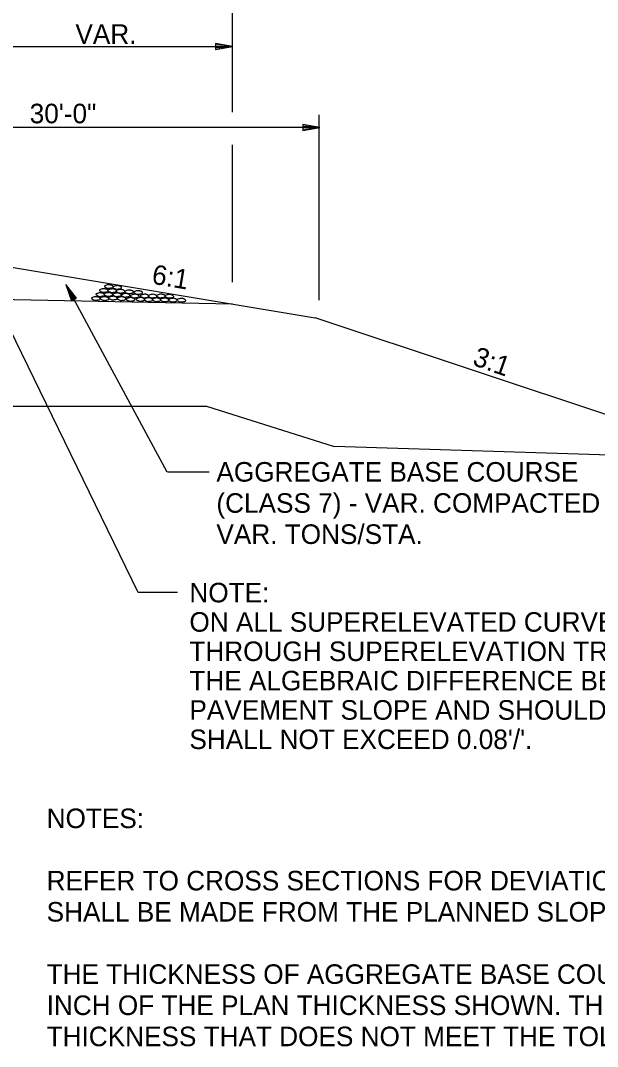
# Model space of a CAD drawing. Extents: x 1734743 to 1735935, y 759845 to 763831.
# Drawn here: x 1735832.5 to 1735867.9, y 762923.9 to 762986.9 of the extents above; entities that cross this region are included whole.
import ezdxf

# ---------------------------------------------------------------- set-up
doc = ezdxf.new("R2010")
doc.units = 0
for name, color, linetype in [('1', 7, 'Continuous'), ('10', 7, 'Continuous'), ('11', 7, 'Continuous'), ('19', 7, 'Continuous'), ('9', 7, 'Continuous'), ('Level 1', 7, 'Continuous')]:
    doc.layers.add(name, color=color, linetype=linetype)

# ---------------------------------------------------------------- blocks, each defined once
blk = doc.blocks.new('ROCKS')
at = {"layer": '1'}
blk.add_spline([(0.013, 0.06), (0.053, 0.053), (0.107, 0.033), (0.133, 0.013), (0.133, -0.007), (0.12, -0.033), (0.107, -0.04), (0.073, -0.053), (0.033, -0.067), (0.013, -0.067), (-0.02, -0.06), (-0.06, -0.053), (-0.087, -0.047), (-0.113, -0.02), (-0.113, -0.007), (-0.107, 0.02), (-0.087, 0.033), (-0.067, 0.047), (-0.033, 0.053), (-0.02, 0.06), (0.013, 0.06)], degree=3, dxfattribs=at)

msp = doc.modelspace()

# ---------------------------------------------------------------- linework, layer by layer
at = {"layer": '11'}
for p, q in [((1735831.516, 762963.237), (1735843.927, 762963.237)), ((1735843.927, 762963.237), (1735851.755, 762960.753)), ((1735871.584, 762960.122), (1735851.755, 762960.753))]:
    msp.add_line(p, q, dxfattribs=at)
at = {"layer": '19'}
for p, q in [((1735844.472, 762985.494), (1735844.472, 762985.126)), ((1735845.522, 762985.31), (1735844.472, 762985.494)), ((1735845.242, 762985.336), (1735844.472, 762985.397)), ((1735844.472, 762985.126), (1735845.522, 762985.31)), ((1735844.472, 762985.214), (1735845.242, 762985.283)), ((1735849.829, 762980.516), (1735849.829, 762980.148)), ((1735850.879, 762980.332), (1735849.829, 762980.516)), ((1735850.599, 762980.358), (1735849.829, 762980.419)), ((1735849.829, 762980.148), (1735850.879, 762980.332)), ((1735849.829, 762980.236), (1735850.599, 762980.306)), ((1735830.837, 762971.948), (1735850.578, 762968.658)), ((1735835.299, 762970.701), (1735841.476, 762959.2)), ((1735835.955, 762969.865), (1735835.299, 762970.701)), ((1735835.299, 762970.701), (1735835.635, 762969.689)), ((1735835.412, 762970.446), (1735835.714, 762969.738)), ((1735835.878, 762969.824), (1735835.456, 762970.469)), ((1735822.84, 762969.954), (1735845.522, 762969.501)), ((1735835.635, 762969.689), (1735835.955, 762969.865)), ((1735877.558, 762959.665), (1735850.578, 762968.658)), ((1735841.524, 762959.2), (1735844.09, 762959.2))]:
    msp.add_line(p, q, dxfattribs=at)
at = {"layer": '9'}
for p, q in [((1735845.522, 762981.265), (1735845.522, 762997.685)), ((1735830.837, 762985.31), (1735845.522, 762985.31)), ((1735850.837, 762969.725), (1735850.837, 762981.107)), ((1735850.879, 762980.332), (1735820.837, 762980.332)), ((1735845.522, 762970.846), (1735845.522, 762979.274)), ((1735839.722, 762951.789), (1735829.999, 762971.764))]:
    msp.add_line(p, q, dxfattribs=at)
msp.add_lwpolyline([(1735842.141, 762951.789), (1735839.722, 762951.789)], dxfattribs=at)

# ---------------------------------------------------------------- block references
at = {"layer": 'Level 1', "xscale": 2.011654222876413, "yscale": -2.011654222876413, "rotation": 178.17361855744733}
for p in [(1735837.426, 762970.081), (1735837.643, 762970.334), (1735837.924, 762970.092), (1735837.953, 762970.579), (1735838.153, 762970.322), (1735838.453, 762970.073), (1735838.462, 762970.523), (1735838.671, 762970.287), (1735838.976, 762970.04), (1735839.194, 762970.254), (1735839.751, 762970.21), (1735837.159, 762969.844), (1735837.687, 762969.838), (1735838.202, 762969.868), (1735838.724, 762969.835), (1735839.282, 762969.791), (1735839.534, 762969.996), (1735839.89, 762969.791), (1735840.142, 762969.996), (1735840.381, 762969.775), (1735840.635, 762969.99), (1735840.877, 762969.767), (1735841.141, 762969.997), (1735841.373, 762969.757), (1735841.662, 762969.982), (1735841.873, 762969.743), (1735842.394, 762969.737)]:
    msp.add_blockref('ROCKS', p, dxfattribs=at)

# ---------------------------------------------------------------- texts
at = {"layer": '1'}
for s, p in [('NOTES:', (1735834.114, 762937.338)), ('REFER TO CROSS SECTIONS FOR DEVIATION FROM NORMAL SLOPES. NO CHANGES', (1735834.114, 762933.514)), ('SHALL BE MADE FROM THE PLANNED SLOPES WITHOUT THE APPROVAL OF THE ENGINEER.', (1735834.114, 762931.602)), ('THE THICKNESS OF AGGREGATE BASE COURSE SHALL BE WITHIN PLUS OR MINUS ONE', (1735834.114, 762927.779)), ('INCH OF THE PLAN THICKNESS SHOWN. THE CONTRACTOR WILL CORRECT ANY DEFICIENT', (1735834.114, 762925.867)), ('THICKNESS THAT DOES NOT MEET THE TOLERANCE INDICATED. PAYMENT WILL NOT BE MADE', (1735834.114, 762923.955))]:
    msp.add_text(s, height=1.2, dxfattribs=at).set_placement(p)
at = {"layer": '10'}
for s, p in [('VAR.', (1735835.878, 762985.464)), ('30\'-0"', (1735833.075, 762980.589)), ('NOTE:', (1735842.869, 762951.189)), ('ON ALL SUPERELEVATED CURVES AND', (1735842.869, 762949.389)), ('THROUGH SUPERELEVATION TRANSITIONS,', (1735842.869, 762947.589)), ('THE ALGEBRAIC DIFFERENCE BETWEEN', (1735842.869, 762945.789)), ('PAVEMENT SLOPE AND SHOULDER SLOPE', (1735842.869, 762943.989)), ("SHALL NOT EXCEED 0.08'/'.", (1735842.869, 762942.189))]:
    msp.add_text(s, height=1.2, dxfattribs=at).set_placement(p)
for s, rotation, p in [('6:1', 350.54888, (1735840.513, 762970.752)), ('3:1', 340.49426, (1735860.173, 762965.782))]:
    msp.add_text(s, height=1.2, rotation=rotation, dxfattribs=at).set_placement(p)
at = {"layer": '19'}
for s, p in [('AGGREGATE BASE COURSE', (1735844.526, 762958.6)), ('(CLASS 7) - VAR. COMPACTED DEPTH', (1735844.526, 762956.688)), ('VAR. TONS/STA.', (1735844.526, 762954.776))]:
    msp.add_text(s, height=1.2, rotation=360, dxfattribs=at).set_placement(p)

doc.saveas('drawing.dxf')
